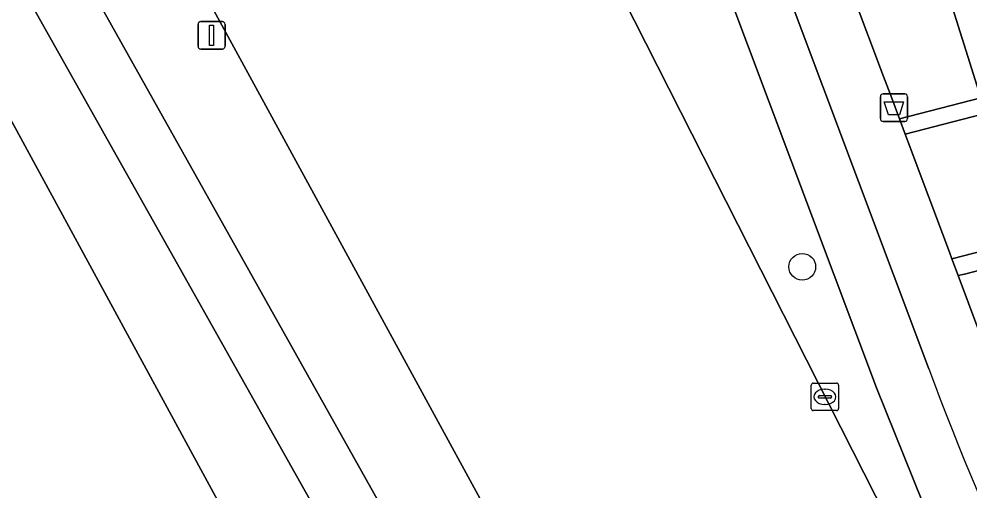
# Model space of a CAD drawing. Extents: x 162879 to 165540, y 384011 to 385181.
# Drawn here: x 163742.95 to 163777.66, y 384616.83 to 384634.06 of the extents above; entities that cross this region are included whole.
import ezdxf

# ---------------------------------------------------------------- set-up
doc = ezdxf.new("R2010")
doc.units = 0
for name, color, linetype in [('IMGEO_Afvalbak', 7, 'Continuous'), ('IMGEO_Berm_groen', 7, 'Continuous'), ('IMGEO_Boom', 7, 'Continuous'), ('IMGEO_Erf', 7, 'Continuous'), ('IMGEO_Fietspad_gesloten', 7, 'Continuous'), ('IMGEO_Groenvoorziening', 7, 'Continuous'), ('IMGEO_Kolk', 7, 'Continuous'), ('IMGEO_Lichtmast', 7, 'Continuous'), ('IMGEO_Loofbos', 7, 'Continuous'), ('IMGEO_Rijbaan_lokaal_gesloten', 7, 'Continuous'), ('IMGEO_Rijbaan_lokaal_open', 7, 'Continuous'), ('IMGEO_Verkeerseiland_groen', 7, 'Continuous'), ('IMGEO_Voetpad_open', 7, 'Continuous')]:
    doc.layers.add(name, color=color, linetype=linetype)

msp = doc.modelspace()

# ---------------------------------------------------------------- linework, layer by layer
at = {"layer": 'IMGEO_Afvalbak'}
for p, q in [((163774.526, 384631.321), (163775.316, 384631.321)), ((163775.316, 384631.321), (163774.526, 384631.321)), ((163774.426, 384630.421), (163774.426, 384631.221)), ((163774.426, 384631.221), (163774.426, 384630.421)), ((163775.416, 384631.221), (163775.416, 384630.421)), ((163775.416, 384630.421), (163775.416, 384631.221)), ((163775.316, 384630.321), (163774.526, 384630.321)), ((163774.526, 384630.321), (163775.316, 384630.321))]:
    msp.add_line(p, q, dxfattribs=at)
msp.add_lwpolyline([(163774.569, 384631.035), (163775.273, 384631.035), (163775.124, 384630.565), (163774.718, 384630.565), (163774.569, 384631.035)], dxfattribs=at)
for centre, start, end in [((163774.526, 384631.221), 90, 180), ((163774.526, 384631.221), 90, 180), ((163775.316, 384631.221), 0, 90), ((163775.316, 384631.221), 360, 90), ((163774.526, 384630.421), 180, 270), ((163774.526, 384630.421), 180, 270), ((163775.316, 384630.421), 270, 0), ((163775.316, 384630.421), 270, 0)]:
    msp.add_arc(centre, 0.1, start, end, dxfattribs=at)
at = {"layer": 'IMGEO_Berm_groen'}
for points in [[(163737.588, 384650.274), (163730.578, 384662.649), (163727.778, 384667.911), (163727.153, 384667.992), (163727.769, 384666.895), (163757.603, 384613.731)], [(163760.531, 384615.21), (163732.051, 384667.355)]]:
    msp.add_lwpolyline(points, dxfattribs=at)
at = {"layer": 'IMGEO_Boom'}
msp.add_circle((163771.57, 384625.012), 0.489, dxfattribs=at)
at = {"layer": 'IMGEO_Erf'}
msp.add_lwpolyline([(163803.803, 384631.537), (163777.499, 384624.749), (163777.269, 384624.69), (163778.028, 384622.671)], dxfattribs=at)
at = {"layer": 'IMGEO_Fietspad_gesloten'}
for points in [[(163750.388, 384689.969), (163749.494, 384692.279), (163748.679, 384694.197), (163746.636, 384698.75), (163744.71, 384697.869), (163746.819, 384693.286), (163747.617, 384691.408), (163748.57, 384688.95), (163750.819, 384682.971), (163774.285, 384620.591), (163775.977, 384616.401)], [(163776.194, 384621.294), (163750.388, 384689.969)], [(163757.603, 384613.731), (163727.769, 384666.895), (163725.831, 384665.787), (163754.621, 384614.652)]]:
    msp.add_lwpolyline(points, dxfattribs=at)
msp.add_arc((163871.458, 384656.526), 101.571, 200.29621, 211.03255, dxfattribs=at)
at = {"layer": 'IMGEO_Groenvoorziening'}
msp.add_lwpolyline([(163748.867, 384699.197), (163750.997, 384694.485), (163751.782, 384692.578), (163752.608, 384690.331), (163773.426, 384634.92), (163774.54, 384631.956), (163774.838, 384631.162), (163775.122, 384630.407), (163778.093, 384631.181), (163768.177, 384662.661)], dxfattribs=at)
msp.add_lwpolyline([(163790.492, 384634.412), (163780.094, 384668.687), (163776.799, 384667.029), (163767.156, 384663.637), (163765.695, 384663.191), (163766.054, 384662.013), (163768.177, 384662.661), (163778.093, 384631.181)], close=True, dxfattribs=at)
at = {"layer": 'IMGEO_Kolk'}
for p, q in [((163771.898, 384619.84), (163771.898, 384620.692)), ((163771.973, 384620.766), (163772.825, 384620.766)), ((163772.386, 384620.546), (163772.411, 384620.546)), ((163772.899, 384620.692), (163772.899, 384619.84)), ((163772.157, 384620.26), (163772.157, 384620.272)), ((163772.595, 384620.223), (163772.197, 384620.223)), ((163772.2, 384620.309), (163772.598, 384620.309)), ((163772.641, 384620.272), (163772.641, 384620.26)), ((163772.409, 384619.986), (163772.384, 384619.986)), ((163772.825, 384619.766), (163771.973, 384619.766))]:
    msp.add_line(p, q, dxfattribs=at)
for points in [[(163771.898, 384619.84), (163771.898, 384620.692)], [(163771.973, 384620.766), (163772.825, 384620.766)], [(163772.899, 384620.692), (163772.899, 384619.84)], [(163772.825, 384619.766), (163771.973, 384619.766)]]:
    msp.add_lwpolyline(points, dxfattribs=at)
for centre, radius, start, end in [((163771.975, 384620.69), 0.0765, 91.552, 178.448), ((163771.975, 384620.69), 0.0765, 91.552, 178.448), ((163772.823, 384620.69), 0.0765, 1.552, 88.448), ((163772.823, 384620.69), 0.0765, 1.552, 88.448), ((163772.197, 384620.269), 0.0403, 85.8775, 175.7526), ((163772.194, 384620.259), 0.0366, 178.938, 274.7102), ((163772.598, 384620.266), 0.043, 264.8664, 352.4533), ((163772.602, 384620.271), 0.0386, 1.7309, 96.639), ((163771.975, 384619.842), 0.0765, 181.552, 268.448), ((163771.975, 384619.842), 0.0765, 181.552, 268.448), ((163772.823, 384619.842), 0.0765, 271.552, 358.448), ((163772.823, 384619.842), 0.0765, 271.552, 358.448)]:
    msp.add_arc(centre, radius, start, end, dxfattribs=at)
for centre, major_axis, ratio, start_param, end_param in [((163772.385, 384620.266), (-0.387, 0.002), 0.722429, 4.712389, 7.853982), ((163772.41, 384620.266), (-0.39, 0.002), 0.717154, 1.570796, 4.712389)]:
    msp.add_ellipse(centre, major_axis=major_axis, ratio=ratio, start_param=start_param, end_param=end_param, dxfattribs=at)
at = {"layer": 'IMGEO_Lichtmast'}
for p, q in [((163749.492, 384633.06), (163749.492, 384633.86)), ((163749.492, 384633.86), (163749.492, 384633.06)), ((163749.592, 384633.96), (163750.382, 384633.96)), ((163750.382, 384633.96), (163749.592, 384633.96)), ((163750.482, 384633.86), (163750.482, 384633.06)), ((163750.482, 384633.06), (163750.482, 384633.86)), ((163750.382, 384632.96), (163749.592, 384632.96)), ((163749.592, 384632.96), (163750.382, 384632.96))]:
    msp.add_line(p, q, dxfattribs=at)
msp.add_lwpolyline([(163749.912, 384633.835), (163750.062, 384633.835), (163750.062, 384633.085), (163749.912, 384633.085), (163749.912, 384633.835)], dxfattribs=at)
for centre, start, end in [((163749.592, 384633.86), 90, 180), ((163749.592, 384633.86), 90, 180), ((163750.382, 384633.86), 0, 90), ((163750.382, 384633.86), 360, 90), ((163749.592, 384633.06), 180, 270), ((163749.592, 384633.06), 180, 270), ((163750.382, 384633.06), 270, 0), ((163750.382, 384633.06), 270, 0)]:
    msp.add_arc(centre, 0.1, start, end, dxfattribs=at)
at = {"layer": 'IMGEO_Loofbos'}
msp.add_lwpolyline([(163750.431, 384616.074), (163741.934, 384631.674), (163734.277, 384645.741), (163721.297, 384668.753)], dxfattribs=at)
at = {"layer": 'IMGEO_Rijbaan_lokaal_gesloten'}
for points in [[(163725.68, 384678.902), (163728.199, 384674.378), (163732.051, 384667.355), (163760.531, 384615.21)], [(163776.461, 384612.285), (163774.658, 384615.835), (163745.749, 384672.775)]]:
    msp.add_lwpolyline(points, dxfattribs=at)
at = {"layer": 'IMGEO_Rijbaan_lokaal_open'}
msp.add_lwpolyline([(163842.2, 384642.092), (163862.099, 384647.248), (163867.902, 384648.771), (163867.848, 384649.068), (163866.917, 384654.455), (163866.861, 384654.779), (163860.553, 384653.15), (163840.936, 384648.051), (163821.39, 384642.998), (163801.842, 384637.947), (163800.838, 384637.703), (163790.63, 384633.82), (163781.264, 384631.383), (163775.331, 384629.849), (163775.442, 384629.556), (163776.948, 384625.547), (163777.04, 384625.303), (163782.369, 384626.673), (163803.62, 384632.143), (163822.975, 384637.149)], close=True, dxfattribs=at)
at = {"layer": 'IMGEO_Verkeerseiland_groen'}
msp.add_lwpolyline([(163756.079, 384658.987), (163749.47, 384673.572), (163747.93, 384677.162), (163745.749, 384672.775), (163774.658, 384615.835), (163775.977, 384616.401), (163774.285, 384620.591), (163750.819, 384682.971)], dxfattribs=at)
at = {"layer": 'IMGEO_Voetpad_open'}
for points in [[(163750.112, 384703.04), (163749.9, 384703.57), (163749.05, 384705.158), (163747.708, 384707.626), (163743.784, 384705.422), (163743.607, 384705.334), (163746.636, 384698.75), (163748.679, 384694.197), (163749.494, 384692.279), (163750.388, 384689.969), (163776.194, 384621.294)], [(163779.71, 384620.265), (163779.139, 384622.771), (163779.074, 384623.056), (163778.028, 384622.671), (163777.269, 384624.69), (163777.04, 384625.303), (163776.948, 384625.547), (163775.442, 384629.556), (163775.331, 384629.849), (163775.122, 384630.407), (163774.838, 384631.162), (163774.54, 384631.956), (163773.426, 384634.92), (163752.608, 384690.331), (163751.782, 384692.578), (163750.997, 384694.485), (163748.867, 384699.197)], [(163713.151, 384683.194), (163716.517, 384677.23), (163717.616, 384675.28), (163721.297, 384668.753), (163734.277, 384645.741), (163741.934, 384631.674), (163750.431, 384616.074)], [(163754.621, 384614.652), (163725.831, 384665.787)], [(163778.093, 384631.181), (163775.122, 384630.407), (163775.331, 384629.849), (163781.264, 384631.383)]]:
    msp.add_lwpolyline(points, dxfattribs=at)
msp.add_lwpolyline([(163829.437, 384638.195), (163836.514, 384640.033), (163837.924, 384640.399), (163842.315, 384641.54), (163868.031, 384648.176), (163867.902, 384648.771), (163862.099, 384647.248), (163842.2, 384642.092), (163822.975, 384637.149), (163803.62, 384632.143), (163782.369, 384626.673), (163777.04, 384625.303), (163777.269, 384624.69), (163777.499, 384624.749), (163803.803, 384631.537), (163810.24, 384633.209)], close=True, dxfattribs=at)
msp.add_arc((163871.458, 384656.526), 101.571, 200.29621, 211.03255, dxfattribs=at)

doc.saveas('drawing.dxf')
